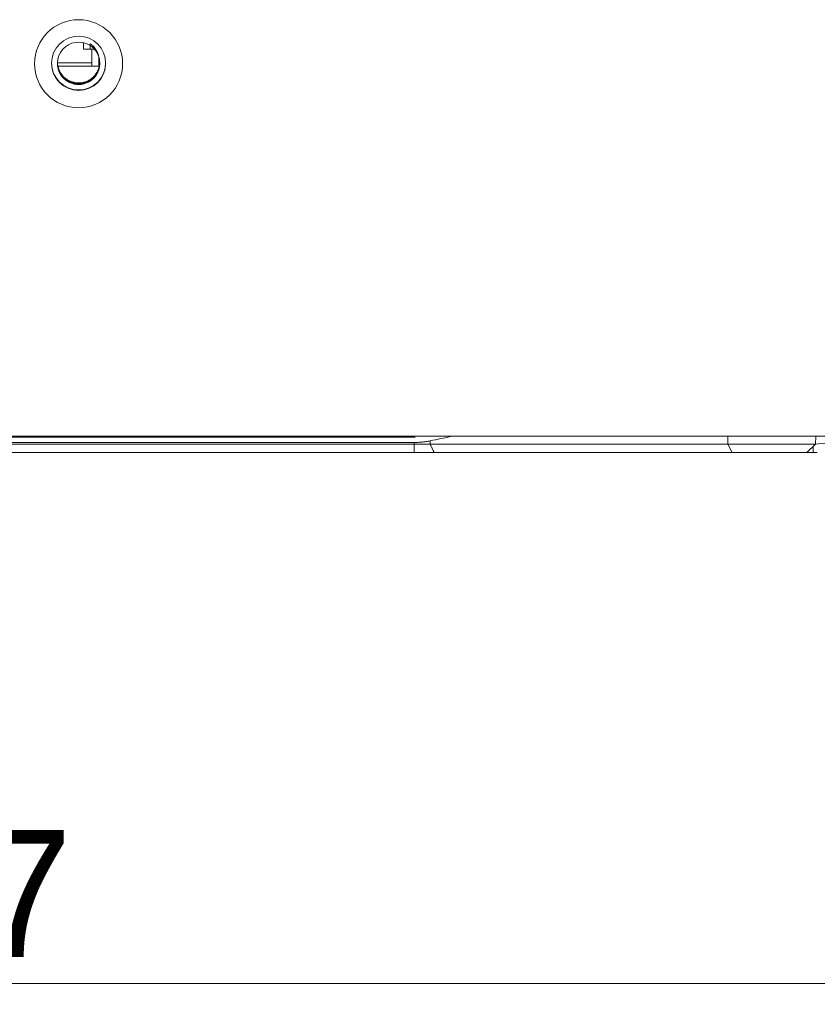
# Model space of a CAD drawing. Header units: millimetres. Extents: x 990 to 1809, y 0 to 562.
# Tile 281 of 550: x 1290 to 1338, y 428 to 487. Entities that reach past the tile are written whole.
import ezdxf

# ---------------------------------------------------------------- set-up
doc = ezdxf.new("R2010")
doc.units = ezdxf.units.MM
doc.layers.get('Defpoints').update_dxf_attribs({"lineweight": 18})
for name, color, linetype, true_color in [('1', 7, 'Continuous', 0xffffff), ('11', 7, 'Continuous', 0xffffff), ('12', 7, 'Continuous', 0xffffff), ('14', 7, 'Continuous', 0xffffff)]:
    doc.layers.add(name, color=color, linetype=linetype, true_color=true_color)
doc.layers.add('10', color=7, linetype='Continuous')
doc.layers.add('7标注层', color=4, linetype='Continuous', lineweight=18)
doc.styles.add('3.0', font='txt', dxfattribs={"height": 7.5})
doc.dimstyles.new('ISO-3.0', dxfattribs={"dimtxt": 7.5, "dimasz": 7.5, "dimexe": 4.5, "dimexo": 1.5, "dimgap": 1.5, "dimtad": 1, "dimdsep": 46, "dimtxsty": '3.0', "dimcen": 7.5, "dimclrd": 256, "dimclre": 256, "dimclrt": 256, "dimadec": 1, "dimazin": 0, "dimtp": 2e-09, "dimtm": 1.1e-09, "dimtfac": 1, "dimtmove": 0, "dimatfit": 3, "dimfxl": 1, "dimtolj": 1, "dimlwd": -1, "dimlwe": -1, "dimarcsym": 0})

# ---------------------------------------------------------------- blocks, each defined once
blk = doc.blocks.new('*D53')
at = {"layer": '7标注层', "transparency": 16777216}
for p, q in [((1180.42, 401.112), (1180.42, 434.155)), ((1387.42, 400.112), (1387.42, 434.155)), ((1187.92, 429.655), (1379.92, 429.655))]:
    blk.add_line(p, q, dxfattribs=at)
for points in [[(1187.92, 430.905), (1187.92, 428.405), (1180.42, 429.655)], [(1379.92, 430.905), (1379.92, 428.405), (1387.42, 429.655)]]:
    blk.add_solid(points, dxfattribs=at)
at = {"layer": 'Defpoints', "color": 0, "transparency": 16777216}
for p in [(1387.42, 429.655), (1180.42, 399.612), (1387.42, 398.612)]:
    blk.add_point(p, dxfattribs=at)
at = {"layer": '7标注层', "transparency": 16777216, "insert": (1285.183, 434.905), "char_height": 7.5, "attachment_point": 5, "style": '3.0'}
blk.add_mtext('\\A1;207', dxfattribs=at)

msp = doc.modelspace()

# ---------------------------------------------------------------- linework, layer by layer
at = {"layer": '1', "color": 7, "linetype": 'Continuous', "lineweight": 18}
for p, q in [((1294.615, 485.116), (1294.563, 485.029)), ((1384.42, 461.943), (1183.42, 461.943)), ((1254.103, 461.489), (1313.738, 461.489)), ((1313.738, 461.489), (1313.737, 461.58)), ((1314.675, 461.673), (1314.676, 461.489)), ((1314.676, 461.489), (1332.269, 461.489)), ((1332.262, 461.943), (1332.269, 461.489)), ((1332.512, 460.989), (1332.269, 461.489)), ((1332.269, 461.489), (1337.438, 461.489)), ((1336.921, 460.989), (1337.438, 461.489)), ((1337.438, 461.489), (1337.454, 461.943)), ((1313.738, 460.989), (1254.103, 460.989)), ((1332.512, 460.989), (1314.919, 460.989)), ((1336.921, 460.989), (1332.512, 460.989)), ((1337.296, 460.989), (1336.92, 460.989)), ((1337.296, 460.989), (1337.296, 461.351)), ((1337.546, 460.989), (1337.296, 460.989))]:
    msp.add_line(p, q, dxfattribs=at)
for centre, major_axis in [((1293.92, 483.935), (-2.6, 0)), ((1293.92, 483.961), (1.6, 0))]:
    msp.add_ellipse(centre, major_axis=major_axis, ratio=0.999657, dxfattribs=at)
for centre, major_axis, ratio, start_param, end_param in [((1293.921, 483.957), (1.25, 0), 0.999657, 1.031292, 6.573533), ((1293.92, 483.987), (1.6, 0), 0.999657, 3.141593, 4.712389), ((1293.92, 483.987), (1.6, 0), 0.999657, 4.712389, 6.283185), ((1337.294, 461.489), (0.748, 0.069), 0.034479, 4.718038, 6.281559)]:
    msp.add_ellipse(centre, major_axis=major_axis, ratio=ratio, start_param=start_param, end_param=end_param, dxfattribs=at)
for points, knots in [([(1294.563, 485.038), (1294.625, 485.001), (1294.683, 484.959), (1294.764, 484.889), (1294.79, 484.865), (1294.828, 484.826), (1294.84, 484.813), (1294.864, 484.786), (1294.876, 484.773), (1294.934, 484.703), (1294.974, 484.644), (1295.027, 484.551), (1295.043, 484.519), (1295.065, 484.47), (1295.072, 484.453), (1295.086, 484.42), (1295.092, 484.403), (1295.123, 484.318), (1295.141, 484.249), (1295.154, 484.172), (1295.155, 484.166), (1295.156, 484.16)], [0, 0, 0, 0, 0.196541, 0.196541, 0.294811, 0.294811, 0.343946, 0.343946, 0.393082, 0.393082, 0.589622, 0.589622, 0.687893, 0.687893, 0.737028, 0.737028, 0.786163, 0.786163, 0.982704, 0.982704, 1, 1, 1, 1]), ([(1294.615, 485.116), (1294.68, 485.068), (1294.74, 485.014), (1294.823, 484.925), (1294.849, 484.895), (1294.886, 484.846), (1294.898, 484.83), (1294.921, 484.797), (1294.932, 484.78), (1294.986, 484.694), (1295.022, 484.623), (1295.066, 484.511), (1295.079, 484.472), (1295.096, 484.414), (1295.101, 484.394), (1295.11, 484.354), (1295.115, 484.334), (1295.118, 484.314)], [0, 0, 0, 0, 0.25, 0.25, 0.375, 0.375, 0.4375, 0.4375, 0.5, 0.5, 0.75, 0.75, 0.875, 0.875, 0.9375, 0.9375, 1, 1, 1, 1]), ([(1292.671, 483.963), (1292.671, 483.943), (1292.671, 483.923), (1292.673, 483.883), (1292.674, 483.863), (1292.68, 483.804), (1292.686, 483.764), (1292.708, 483.648), (1292.731, 483.572), (1292.768, 483.479), (1292.776, 483.46), (1292.793, 483.424), (1292.819, 483.37), (1292.868, 483.285), (1292.914, 483.22), (1292.951, 483.173), (1292.964, 483.158), (1292.99, 483.128), (1293.004, 483.113), (1293.073, 483.04), (1293.133, 482.989), (1293.229, 482.92), (1293.263, 482.898), (1293.315, 482.869), (1293.332, 482.859), (1293.368, 482.841), (1293.386, 482.832), (1293.476, 482.791), (1293.551, 482.765), (1293.667, 482.737), (1293.706, 482.729), (1293.785, 482.718), (1293.825, 482.714), (1293.944, 482.709), (1294.023, 482.712), (1294.141, 482.73), (1294.18, 482.737), (1294.258, 482.756), (1294.295, 482.767), (1294.407, 482.806), (1294.479, 482.839), (1294.566, 482.889), (1294.583, 482.9), (1294.617, 482.921), (1294.666, 482.955), (1294.712, 482.991), (1294.772, 483.043), (1294.8, 483.071), (1294.841, 483.114), (1294.855, 483.128), (1294.881, 483.159), (1294.894, 483.174), (1294.955, 483.253), (1294.997, 483.319), (1295.051, 483.425), (1295.068, 483.461), (1295.09, 483.516), (1295.097, 483.535), (1295.11, 483.573), (1295.116, 483.592), (1295.143, 483.687), (1295.158, 483.764), (1295.167, 483.863), (1295.168, 483.883), (1295.17, 483.923), (1295.171, 483.943), (1295.17, 484.003), (1295.168, 484.042), (1295.156, 484.16), (1295.141, 484.238), (1295.118, 484.314)], [0, 0, 0, 0, 0.013889, 0.013889, 0.027778, 0.027778, 0.055556, 0.055556, 0.111111, 0.111111, 0.125, 0.125, 0.138889, 0.166667, 0.194444, 0.194444, 0.208333, 0.208333, 0.222222, 0.222222, 0.277778, 0.277778, 0.305556, 0.305556, 0.319444, 0.319444, 0.333333, 0.333333, 0.388889, 0.388889, 0.416667, 0.416667, 0.444444, 0.444444, 0.5, 0.5, 0.527778, 0.527778, 0.555556, 0.555556, 0.611111, 0.611111, 0.625, 0.625, 0.638889, 0.666667, 0.666667, 0.694444, 0.694444, 0.708333, 0.708333, 0.722222, 0.722222, 0.777778, 0.777778, 0.805556, 0.805556, 0.819444, 0.819444, 0.833333, 0.833333, 0.888889, 0.888889, 0.902778, 0.902778, 0.916667, 0.916667, 0.944444, 0.944444, 1, 1, 1, 1]), ([(1295.171, 484.047), (1295.171, 484.017), (1295.169, 483.988), (1295.166, 483.94), (1295.164, 483.922), (1295.16, 483.886), (1295.158, 483.868), (1295.149, 483.815), (1295.142, 483.78), (1295.116, 483.676), (1295.093, 483.608), (1295.056, 483.526), (1295.049, 483.51), (1295.033, 483.477), (1295.024, 483.461), (1294.998, 483.414), (1294.979, 483.383), (1294.92, 483.294), (1294.875, 483.238), (1294.813, 483.173), (1294.8, 483.161), (1294.774, 483.136), (1294.761, 483.123), (1294.72, 483.088), (1294.692, 483.065), (1294.606, 483.002), (1294.545, 482.964), (1294.448, 482.916), (1294.415, 482.901), (1294.348, 482.875), (1294.314, 482.863), (1294.211, 482.832), (1294.141, 482.818), (1294.052, 482.807), (1294.034, 482.806), (1293.998, 482.803), (1293.979, 482.802), (1293.925, 482.8), (1293.89, 482.801), (1293.782, 482.807), (1293.712, 482.817), (1293.624, 482.837), (1293.606, 482.841), (1293.571, 482.851), (1293.519, 482.867), (1293.469, 482.885), (1293.37, 482.927), (1293.306, 482.961), (1293.23, 483.009), (1293.215, 483.02), (1293.186, 483.041), (1293.142, 483.073), (1293.101, 483.107), (1293.022, 483.18), (1292.974, 483.233), (1292.919, 483.305), (1292.908, 483.32), (1292.887, 483.349), (1292.857, 483.394), (1292.83, 483.441), (1292.78, 483.536), (1292.752, 483.602), (1292.725, 483.688), (1292.72, 483.706), (1292.71, 483.741), (1292.697, 483.793), (1292.687, 483.846), (1292.674, 483.938), (1292.67, 483.996), (1292.671, 484.054)], [0, 0, 0, 0, 0.022832, 0.022832, 0.036553, 0.036553, 0.050274, 0.050274, 0.077717, 0.077717, 0.132602, 0.132602, 0.146323, 0.146323, 0.160044, 0.160044, 0.187486, 0.187486, 0.242371, 0.242371, 0.256092, 0.256092, 0.269813, 0.269813, 0.297256, 0.297256, 0.352141, 0.352141, 0.379583, 0.379583, 0.407025, 0.407025, 0.46191, 0.46191, 0.475631, 0.475631, 0.489352, 0.489352, 0.516795, 0.516795, 0.57168, 0.57168, 0.585401, 0.585401, 0.599122, 0.626564, 0.626564, 0.681449, 0.681449, 0.69517, 0.69517, 0.708891, 0.736334, 0.736334, 0.791219, 0.791219, 0.80494, 0.80494, 0.818661, 0.846103, 0.846103, 0.900988, 0.900988, 0.914709, 0.914709, 0.92843, 0.955873, 0.955873, 1, 1, 1, 1]), ([(1295.171, 484.021), (1295.171, 484.001), (1295.17, 483.98), (1295.167, 483.924), (1295.164, 483.888), (1295.157, 483.835), (1295.154, 483.817), (1295.147, 483.782), (1295.144, 483.764), (1295.124, 483.676), (1295.102, 483.608), (1295.061, 483.509), (1295.046, 483.477), (1295.021, 483.429), (1295.012, 483.413), (1294.994, 483.382), (1294.985, 483.366), (1294.936, 483.29), (1294.893, 483.234), (1294.821, 483.155), (1294.795, 483.129), (1294.742, 483.08), (1294.715, 483.057), (1294.629, 482.991), (1294.569, 482.952), (1294.474, 482.902), (1294.442, 482.887), (1294.375, 482.859), (1294.341, 482.846), (1294.238, 482.813), (1294.169, 482.797), (1294.062, 482.782), (1294.027, 482.778), (1293.973, 482.775), (1293.954, 482.775), (1293.918, 482.774), (1293.9, 482.775), (1293.81, 482.778), (1293.739, 482.786), (1293.634, 482.808), (1293.599, 482.817), (1293.547, 482.832), (1293.53, 482.838), (1293.496, 482.85), (1293.479, 482.856), (1293.395, 482.889), (1293.331, 482.921), (1293.239, 482.977), (1293.209, 482.997), (1293.166, 483.029), (1293.151, 483.04), (1293.123, 483.063), (1293.109, 483.075), (1293.042, 483.134), (1292.992, 483.186), (1292.925, 483.27), (1292.903, 483.299), (1292.873, 483.344), (1292.863, 483.359), (1292.845, 483.39), (1292.835, 483.406), (1292.792, 483.484), (1292.763, 483.55), (1292.728, 483.652), (1292.717, 483.686), (1292.7, 483.757), (1292.692, 483.792), (1292.676, 483.894), (1292.67, 483.961), (1292.671, 484.028)], [0, 0, 0, 0, 0.015803, 0.015803, 0.04324, 0.04324, 0.056958, 0.056958, 0.070676, 0.070676, 0.125549, 0.125549, 0.152985, 0.152985, 0.166703, 0.166703, 0.180421, 0.180421, 0.235294, 0.235294, 0.26273, 0.26273, 0.290167, 0.290167, 0.34504, 0.34504, 0.372476, 0.372476, 0.399912, 0.399912, 0.454785, 0.454785, 0.482221, 0.482221, 0.495939, 0.495939, 0.509658, 0.509658, 0.56453, 0.56453, 0.591967, 0.591967, 0.605685, 0.605685, 0.619403, 0.619403, 0.674276, 0.674276, 0.701712, 0.701712, 0.71543, 0.71543, 0.729148, 0.729148, 0.784021, 0.784021, 0.811457, 0.811457, 0.825176, 0.825176, 0.838894, 0.838894, 0.893767, 0.893767, 0.921203, 0.921203, 0.948639, 0.948639, 1, 1, 1, 1]), ([(1295.171, 484.034), (1295.171, 484.027), (1295.17, 484.019), (1295.17, 483.994), (1295.168, 483.94), (1295.162, 483.887), (1295.147, 483.781), (1295.13, 483.711), (1295.102, 483.625), (1295.096, 483.608), (1295.083, 483.575), (1295.063, 483.525), (1295.039, 483.476), (1294.989, 483.382), (1294.95, 483.322), (1294.894, 483.251), (1294.882, 483.237), (1294.859, 483.21), (1294.847, 483.196), (1294.81, 483.157), (1294.785, 483.132), (1294.705, 483.06), (1294.648, 483.017), (1294.525, 482.94), (1294.461, 482.907), (1294.362, 482.867), (1294.328, 482.855), (1294.277, 482.839), (1294.26, 482.834), (1294.225, 482.825), (1294.207, 482.82), (1294.119, 482.801), (1294.048, 482.792), (1293.94, 482.787), (1293.905, 482.787), (1293.851, 482.79), (1293.833, 482.791), (1293.797, 482.794), (1293.779, 482.796), (1293.689, 482.807), (1293.619, 482.823), (1293.516, 482.855), (1293.483, 482.867), (1293.433, 482.887), (1293.416, 482.895), (1293.383, 482.91), (1293.367, 482.918), (1293.287, 482.959), (1293.226, 482.997), (1293.14, 483.062), (1293.112, 483.085), (1293.072, 483.121), (1293.059, 483.133), (1293.033, 483.158), (1293.021, 483.171), (1292.959, 483.237), (1292.915, 483.294), (1292.856, 483.384), (1292.837, 483.415), (1292.812, 483.462), (1292.804, 483.478), (1292.788, 483.511), (1292.78, 483.527), (1292.744, 483.61), (1292.722, 483.678), (1292.697, 483.783), (1292.69, 483.818), (1292.679, 483.89), (1292.675, 483.926), (1292.671, 483.988), (1292.671, 484.014), (1292.671, 484.039)], [0, 0, 0, 0, 0.005601, 0.005601, 0.019328, 0.046782, 0.046782, 0.101691, 0.101691, 0.115418, 0.115418, 0.129146, 0.1566, 0.1566, 0.211509, 0.211509, 0.225236, 0.225236, 0.238963, 0.238963, 0.266418, 0.266418, 0.321327, 0.321327, 0.376236, 0.376236, 0.40369, 0.40369, 0.417417, 0.417417, 0.431144, 0.431144, 0.486053, 0.486053, 0.513508, 0.513508, 0.527235, 0.527235, 0.540962, 0.540962, 0.595871, 0.595871, 0.623325, 0.623325, 0.637053, 0.637053, 0.65078, 0.65078, 0.705689, 0.705689, 0.733143, 0.733143, 0.74687, 0.74687, 0.760597, 0.760597, 0.815506, 0.815506, 0.842961, 0.842961, 0.856688, 0.856688, 0.870415, 0.870415, 0.925324, 0.925324, 0.952778, 0.952778, 0.980233, 0.980233, 1, 1, 1, 1]), ([(1295.171, 484.007), (1295.17, 483.991), (1295.17, 483.976), (1295.169, 483.943), (1295.168, 483.925), (1295.165, 483.889), (1295.163, 483.871), (1295.152, 483.782), (1295.137, 483.712), (1295.106, 483.609), (1295.094, 483.576), (1295.073, 483.525), (1295.066, 483.509), (1295.051, 483.476), (1295.044, 483.46), (1295.003, 483.38), (1294.965, 483.319), (1294.901, 483.233), (1294.878, 483.205), (1294.83, 483.151), (1294.805, 483.125), (1294.726, 483.052), (1294.67, 483.007), (1294.581, 482.948), (1294.55, 482.93), (1294.486, 482.895), (1294.454, 482.879), (1294.355, 482.836), (1294.287, 482.814), (1294.2, 482.793), (1294.183, 482.789), (1294.147, 482.782), (1294.129, 482.779), (1294.076, 482.77), (1294.04, 482.766), (1293.933, 482.759), (1293.861, 482.761), (1293.772, 482.77), (1293.754, 482.773), (1293.718, 482.778), (1293.7, 482.781), (1293.647, 482.792), (1293.612, 482.8), (1293.509, 482.83), (1293.442, 482.855), (1293.361, 482.895), (1293.345, 482.903), (1293.313, 482.92), (1293.297, 482.929), (1293.25, 482.957), (1293.22, 482.976), (1293.133, 483.039), (1293.079, 483.086), (1293.016, 483.15), (1293.003, 483.163), (1292.979, 483.19), (1292.967, 483.204), (1292.933, 483.246), (1292.911, 483.275), (1292.85, 483.363), (1292.815, 483.426), (1292.77, 483.524), (1292.756, 483.558), (1292.732, 483.626), (1292.721, 483.66), (1292.694, 483.764), (1292.681, 483.835), (1292.672, 483.942), (1292.671, 483.977), (1292.671, 484.012)], [0, 0, 0, 0, 0.011648, 0.011648, 0.025385, 0.025385, 0.039121, 0.039121, 0.094066, 0.094066, 0.121538, 0.121538, 0.135275, 0.135275, 0.149011, 0.149011, 0.203956, 0.203956, 0.231429, 0.231429, 0.258901, 0.258901, 0.313846, 0.313846, 0.341319, 0.341319, 0.368791, 0.368791, 0.423736, 0.423736, 0.437473, 0.437473, 0.451209, 0.451209, 0.478681, 0.478681, 0.533626, 0.533626, 0.547363, 0.547363, 0.561099, 0.561099, 0.588571, 0.588571, 0.643517, 0.643517, 0.657253, 0.657253, 0.670989, 0.670989, 0.698462, 0.698462, 0.753407, 0.753407, 0.767143, 0.767143, 0.780879, 0.780879, 0.808352, 0.808352, 0.863297, 0.863297, 0.890769, 0.890769, 0.918242, 0.918242, 0.973187, 0.973187, 1, 1, 1, 1]), ([(1295.171, 483.995), (1295.171, 483.984), (1295.17, 483.973), (1295.168, 483.89), (1295.16, 483.819), (1295.142, 483.731), (1295.138, 483.713), (1295.13, 483.678), (1295.125, 483.661), (1295.11, 483.609), (1295.098, 483.575), (1295.059, 483.475), (1295.028, 483.411), (1294.972, 483.319), (1294.952, 483.289), (1294.909, 483.231), (1294.887, 483.203), (1294.816, 483.122), (1294.765, 483.072), (1294.681, 483.004), (1294.652, 482.982), (1294.592, 482.942), (1294.561, 482.923), (1294.468, 482.871), (1294.403, 482.842), (1294.317, 482.812), (1294.3, 482.807), (1294.265, 482.796), (1294.213, 482.782), (1294.161, 482.771), (1294.055, 482.753), (1293.983, 482.748), (1293.893, 482.749), (1293.875, 482.749), (1293.839, 482.751), (1293.785, 482.755), (1293.732, 482.763), (1293.626, 482.782), (1293.557, 482.801), (1293.472, 482.832), (1293.455, 482.839), (1293.422, 482.853), (1293.372, 482.875), (1293.325, 482.9), (1293.232, 482.954), (1293.173, 482.995), (1293.104, 483.053), (1293.09, 483.065), (1293.064, 483.09), (1293.025, 483.127), (1292.988, 483.167), (1292.919, 483.249), (1292.878, 483.307), (1292.823, 483.401), (1292.806, 483.433), (1292.775, 483.498), (1292.761, 483.531), (1292.724, 483.632), (1292.705, 483.701), (1292.678, 483.844), (1292.671, 483.916), (1292.671, 483.992), (1292.671, 483.997), (1292.671, 484.002)], [0, 0, 0, 0, 0.00856, 0.00856, 0.063433, 0.063433, 0.077151, 0.077151, 0.090869, 0.090869, 0.118306, 0.118306, 0.173178, 0.173178, 0.200615, 0.200615, 0.228051, 0.228051, 0.282924, 0.282924, 0.31036, 0.31036, 0.337796, 0.337796, 0.392669, 0.392669, 0.406387, 0.406387, 0.420105, 0.447542, 0.447542, 0.502414, 0.502414, 0.516133, 0.516133, 0.529851, 0.557287, 0.557287, 0.61216, 0.61216, 0.625878, 0.625878, 0.639596, 0.667032, 0.667032, 0.721905, 0.721905, 0.735623, 0.735623, 0.749342, 0.776778, 0.776778, 0.831651, 0.831651, 0.859087, 0.859087, 0.886523, 0.886523, 0.941396, 0.941396, 0.996269, 0.996269, 1, 1, 1, 1]), ([(1295.171, 483.98), (1295.17, 483.939), (1295.168, 483.897), (1295.162, 483.838), (1295.16, 483.82), (1295.155, 483.784), (1295.146, 483.731), (1295.134, 483.679), (1295.105, 483.576), (1295.079, 483.509), (1295.033, 483.411), (1295.016, 483.379), (1294.979, 483.317), (1294.94, 483.257), (1294.896, 483.201), (1294.85, 483.146), (1294.825, 483.12), (1294.748, 483.044), (1294.693, 482.998), (1294.604, 482.937), (1294.574, 482.918), (1294.528, 482.891), (1294.512, 482.883), (1294.48, 482.866), (1294.463, 482.858), (1294.381, 482.82), (1294.314, 482.796), (1294.21, 482.768), (1294.175, 482.761), (1294.122, 482.751), (1294.104, 482.748), (1294.069, 482.744), (1294.051, 482.742), (1293.961, 482.734), (1293.889, 482.734), (1293.782, 482.743), (1293.746, 482.747), (1293.693, 482.756), (1293.676, 482.76), (1293.64, 482.767), (1293.623, 482.772), (1293.535, 482.795), (1293.468, 482.819), (1293.37, 482.863), (1293.338, 482.88), (1293.291, 482.906), (1293.275, 482.915), (1293.245, 482.935), (1293.23, 482.945), (1293.155, 482.996), (1293.1, 483.041), (1293.023, 483.116), (1292.998, 483.142), (1292.963, 483.183), (1292.951, 483.197), (1292.929, 483.226), (1292.918, 483.24), (1292.865, 483.313), (1292.828, 483.375), (1292.781, 483.472), (1292.767, 483.505), (1292.741, 483.572), (1292.729, 483.607), (1292.7, 483.711), (1292.686, 483.781), (1292.674, 483.888), (1292.672, 483.924), (1292.671, 483.97), (1292.671, 483.979), (1292.671, 483.989)], [0, 0, 0, 0, 0.03184, 0.03184, 0.045564, 0.045564, 0.059289, 0.086737, 0.086737, 0.141634, 0.141634, 0.169082, 0.169082, 0.196531, 0.223979, 0.223979, 0.251427, 0.251427, 0.306324, 0.306324, 0.333772, 0.333772, 0.347497, 0.347497, 0.361221, 0.361221, 0.416118, 0.416118, 0.443566, 0.443566, 0.45729, 0.45729, 0.471014, 0.471014, 0.525911, 0.525911, 0.55336, 0.55336, 0.567084, 0.567084, 0.580808, 0.580808, 0.635705, 0.635705, 0.663153, 0.663153, 0.676877, 0.676877, 0.690602, 0.690602, 0.745498, 0.745498, 0.772947, 0.772947, 0.786671, 0.786671, 0.800395, 0.800395, 0.855292, 0.855292, 0.88274, 0.88274, 0.910189, 0.910189, 0.965086, 0.965086, 0.992534, 0.992534, 1, 1, 1, 1]), ([(1295.171, 483.969), (1295.171, 483.967), (1295.171, 483.965), (1295.17, 483.892), (1295.164, 483.82), (1295.145, 483.715), (1295.137, 483.68), (1295.119, 483.611), (1295.108, 483.576), (1295.071, 483.475), (1295.04, 483.41), (1294.987, 483.317), (1294.968, 483.287), (1294.927, 483.227), (1294.905, 483.199), (1294.836, 483.116), (1294.785, 483.065), (1294.703, 482.996), (1294.675, 482.974), (1294.631, 482.942), (1294.616, 482.932), (1294.586, 482.912), (1294.57, 482.903), (1294.493, 482.857), (1294.428, 482.827), (1294.328, 482.789), (1294.293, 482.778), (1294.241, 482.763), (1294.224, 482.759), (1294.189, 482.751), (1294.171, 482.747), (1294.083, 482.73), (1294.011, 482.723), (1293.904, 482.722), (1293.868, 482.723), (1293.814, 482.727), (1293.796, 482.728), (1293.76, 482.733), (1293.742, 482.735), (1293.653, 482.749), (1293.584, 482.767), (1293.482, 482.802), (1293.449, 482.815), (1293.399, 482.837), (1293.382, 482.845), (1293.35, 482.861), (1293.334, 482.869), (1293.255, 482.912), (1293.196, 482.952), (1293.112, 483.02), (1293.085, 483.043), (1293.045, 483.081), (1293.033, 483.094), (1293.008, 483.12), (1292.995, 483.133), (1292.936, 483.2), (1292.893, 483.258), (1292.837, 483.35), (1292.819, 483.381), (1292.787, 483.446), (1292.772, 483.479), (1292.732, 483.579), (1292.712, 483.648), (1292.693, 483.736), (1292.69, 483.754), (1292.684, 483.789), (1292.682, 483.807), (1292.675, 483.861), (1292.672, 483.897), (1292.671, 483.947), (1292.671, 483.961), (1292.671, 483.974)], [0, 0, 0, 0, 0.001318, 0.001318, 0.056214, 0.056214, 0.083663, 0.083663, 0.111111, 0.111111, 0.166008, 0.166008, 0.193456, 0.193456, 0.220905, 0.220905, 0.275802, 0.275802, 0.30325, 0.30325, 0.316974, 0.316974, 0.330698, 0.330698, 0.385595, 0.385595, 0.413044, 0.413044, 0.426768, 0.426768, 0.440492, 0.440492, 0.495389, 0.495389, 0.522837, 0.522837, 0.536561, 0.536561, 0.550286, 0.550286, 0.605182, 0.605182, 0.632631, 0.632631, 0.646355, 0.646355, 0.660079, 0.660079, 0.714976, 0.714976, 0.742424, 0.742424, 0.756149, 0.756149, 0.769873, 0.769873, 0.824769, 0.824769, 0.852218, 0.852218, 0.879666, 0.879666, 0.934563, 0.934563, 0.948287, 0.948287, 0.962011, 0.962011, 0.98946, 0.98946, 1, 1, 1, 1]), ([(1295.157, 483.788), (1295.157, 483.788), (1295.157, 483.789), (1295.16, 483.81), (1295.163, 483.829), (1295.169, 483.889), (1295.17, 483.929), (1295.171, 483.969)], [0, 0, 0, 0, 0.013021, 0.013021, 0.338541, 0.338541, 1, 1, 1, 1]), ([(1313.79, 461.895), (1313.567, 461.895), (1303.611, 461.895), (1293.655, 461.895), (1283.921, 461.895)], [0, 0, 0, 0, 0.022329, 1, 1, 1, 1]), ([(1283.921, 461.58), (1293.536, 461.58), (1303.475, 461.58), (1313.414, 461.58), (1313.737, 461.58)], [0, 0, 0, 0, 0.967462, 1, 1, 1, 1]), ([(1313.737, 461.58), (1313.82, 461.58), (1313.901, 461.583), (1314.062, 461.59), (1314.142, 461.596), (1314.26, 461.608), (1314.3, 461.612), (1314.358, 461.619), (1314.377, 461.622), (1314.416, 461.627), (1314.435, 461.63), (1314.53, 461.644), (1314.603, 461.658), (1314.675, 461.673)], [0, 0, 0, 0, 0.25, 0.25, 0.5, 0.5, 0.625, 0.625, 0.6875, 0.6875, 0.75, 0.75, 1, 1, 1, 1]), ([(1313.738, 461.489), (1313.803, 461.489), (1313.933, 461.488), (1314.127, 461.488), (1314.316, 461.488), (1314.501, 461.488), (1314.618, 461.489), (1314.676, 461.489)], [0, 0, 0, 0, 0.200004, 0.400002, 0.599998, 0.799996, 1, 1, 1, 1])]:
    msp.add_open_spline(points, degree=3, knots=knots, dxfattribs=at)
for points, degree in [([(1292.671, 483.979), (1292.67, 483.914), (1292.675, 483.851), (1292.685, 483.787)], 3), ([(1313.738, 461.489), (1313.738, 460.989)], 1), ([(1314.675, 461.673), (1315.103, 461.763), (1315.531, 461.853), (1315.96, 461.943)], 3), ([(1314.676, 461.489), (1314.919, 460.989)], 1), ([(1314.919, 460.989), (1314.648, 460.989), (1314.046, 460.989), (1313.738, 460.989)], 2)]:
    msp.add_open_spline(points, degree=degree, dxfattribs=at)
at = {"layer": '10', "color": 7, "linetype": 'Continuous', "lineweight": 18}
msp.add_line((1294.712, 483.989), (1292.682, 483.989), dxfattribs=at)
msp.add_line((1294.712, 483.989), (1292.682, 483.989), dxfattribs=at)
at = {"layer": '11', "color": 7, "linetype": 'Continuous', "lineweight": 18}
msp.add_open_spline([(1294.655, 484.789), (1294.58, 484.789), (1294.434, 484.789), (1294.372, 484.789), (1294.316, 484.789), (1294.283, 484.789), (1294.255, 484.789), (1294.255, 484.789)], degree=2, knots=[0, 0, 0, 0.25, 0.5, 0.5, 0.75, 0.75, 1, 1, 1], dxfattribs=at)
at = {"layer": '12', "color": 7, "linetype": 'Continuous', "lineweight": 18}
for p, q in [((1294.212, 485.172), (1294.212, 484.789)), ((1294.612, 484.789), (1294.612, 484.997)), ((1294.612, 484.789), (1294.85, 484.789)), ((1294.712, 483.789), (1294.712, 484.789)), ((1295.112, 484.309), (1295.112, 483.789))]:
    msp.add_line(p, q, dxfattribs=at)
msp.add_open_spline([(1294.212, 484.789), (1294.212, 484.789), (1294.222, 484.789), (1294.262, 484.789), (1294.292, 484.789), (1294.366, 484.789), (1294.41, 484.789), (1294.507, 484.789), (1294.56, 484.789), (1294.612, 484.789)], degree=3, knots=[0, 0, 0, 0, 0.25, 0.25, 0.5, 0.5, 0.75, 0.75, 1, 1, 1, 1], dxfattribs=at)
at = {"layer": '14', "color": 7, "linetype": 'Continuous', "lineweight": 18}
msp.add_line((1295.131, 483.789), (1292.707, 483.789), dxfattribs=at)

# ---------------------------------------------------------------- dimensions: what is measured, and where the dimension line sits
at = {"layer": '7标注层'}
dim = msp.add_linear_dim(base=(1387.42, 429.655), p1=(1180.42, 399.612), p2=(1387.42, 398.612), dimstyle='ISO-3.0', dxfattribs=at)
dim.commit()
dim.dimension.update_dxf_attribs({"geometry": '*D53', "text_midpoint": (1285.183, 429.655), "dimtype": 160})

doc.saveas('drawing.dxf')
